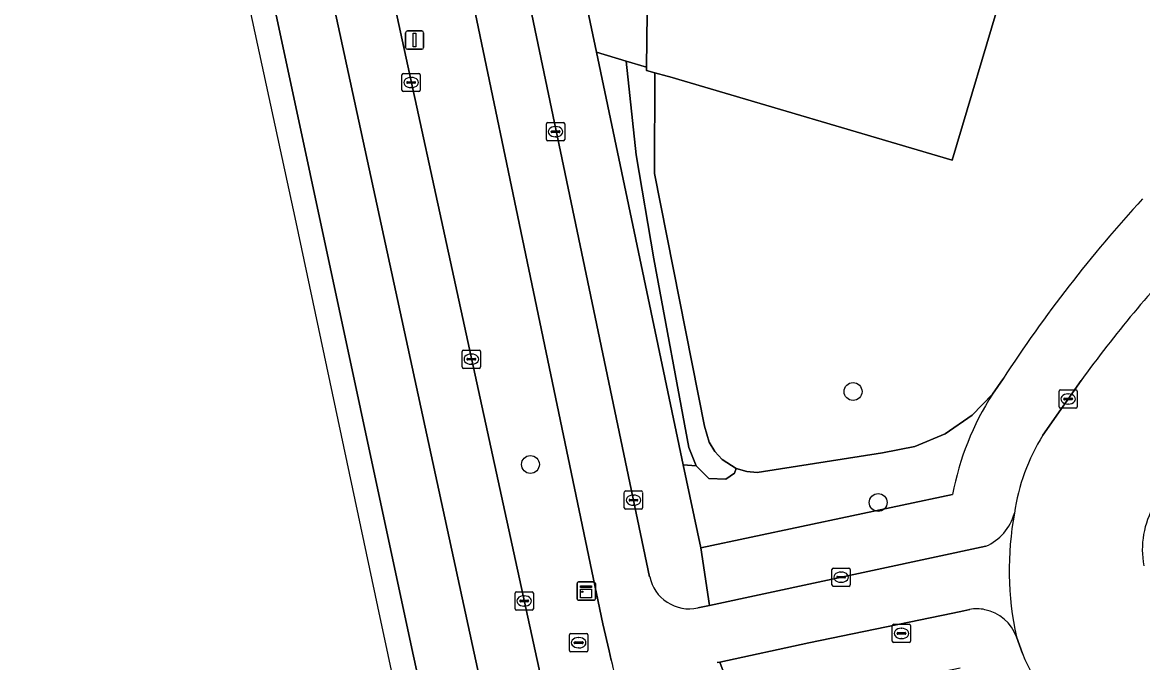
# Model space of a CAD drawing. Extents: x 163008 to 163854, y 382777 to 383982.
# Drawn here: x 163132.7 to 163194, y 383499.4 to 383534.4 of the extents above; entities that cross this region are included whole.
import ezdxf

# ---------------------------------------------------------------- set-up
doc = ezdxf.new("R2010")
doc.units = 0
for name, color, linetype in [('IMGEO_Berm_groen', 7, 'Continuous'), ('IMGEO_Boom', 7, 'Continuous'), ('IMGEO_Erf', 7, 'Continuous'), ('IMGEO_Fietspad_open', 7, 'Continuous'), ('IMGEO_Groenvoorziening', 7, 'Continuous'), ('IMGEO_Kast', 7, 'Continuous'), ('IMGEO_Kolk', 7, 'Continuous'), ('IMGEO_Pand', 7, 'Continuous'), ('IMGEO_Rijbaan_lokaal_open', 7, 'Continuous'), ('IMGEO_Rijbaan_regionaal_gesloten', 7, 'Continuous'), ('IMGEO_Rioolput', 7, 'Continuous'), ('IMGEO_Verkeersbordpaal', 7, 'Continuous'), ('IMGEO_Voetpad_open', 7, 'Continuous')]:
    doc.layers.add(name, color=color, linetype=linetype)

msp = doc.modelspace()

# ---------------------------------------------------------------- linework, layer by layer
at = {"layer": 'IMGEO_Berm_groen'}
for points in [[(163146.741, 383564.507), (163147.395, 383561.318), (163148.833, 383554.724), (163160.745, 383500), (163161.912, 383494.662), (163163.127, 383489.1), (163164.832, 383481.224)], [(163164.9, 383499.494), (163164.781, 383500), (163164.435, 383501.474), (163153.144, 383555.555)]]:
    msp.add_lwpolyline(points, dxfattribs=at)
msp.add_arc((163170.416, 383500.491), 5.605, 190.24268, 224.44217, dxfattribs=at)
at = {"layer": 'IMGEO_Boom'}
for centre in [(163178.126, 383514.188), (163160.478, 383510.2), (163179.499, 383508.119)]:
    msp.add_circle(centre, 0.489, dxfattribs=at)
at = {"layer": 'IMGEO_Erf'}
msp.add_lwpolyline([(163186.27, 383535.979), (163183.553, 383526.844), (163168.108, 383531.398), (163167.964, 383531.44), (163167.285, 383531.627), (163167.267, 383526.119), (163170.005, 383512.289), (163170.251, 383511.423), (163170.56, 383510.907), (163170.969, 383510.466), (163171.732, 383509.987), (163172.307, 383509.81), (163172.882, 383509.756), (163179.738, 383510.842), (163181.507, 383511.178), (163183.168, 383511.875), (163184.648, 383512.902), (163185.756, 383514.052), (163186.328, 383514.883)], dxfattribs=at)
msp.add_arc((163248.961, 383474.182), 74.696, 137.41689, 146.98321, dxfattribs=at)
at = {"layer": 'IMGEO_Fietspad_open'}
for points in [[(163167, 383504.056), (163156.1, 383556.086), (163154.646, 383563.186), (163153.731, 383567.509)], [(163150.783, 383566.859), (163151.718, 383562.532), (163153.144, 383555.555), (163164.435, 383501.474), (163164.781, 383500), (163164.9, 383499.494)], [(163185.386, 383505.725), (163170.281, 383502.491), (163169.626, 383502.351)], [(163170.694, 383499.361), (163170.837, 383499.392), (163175.706, 383500.438), (163183.577, 383502.073), (163184.187, 383502.2), (163184.504, 383502.267)]]:
    msp.add_lwpolyline(points, dxfattribs=at)
for centre, radius, start, end in [((163184.301, 383508.245), 2.744, 293.30067, 344.91406), ((163203.731, 383504.432), 17.065, 169.53773, 192.37845), ((163169.164, 383504.514), 2.211, 191.94184, 282.06872), ((163184.89, 383500.335), 1.97, 76.90101, 101.31079), ((163184.917, 383500.018), 2.275, 19.40615, 79.36939), ((163170.416, 383500.491), 5.605, 190.24268, 224.44217)]:
    msp.add_arc(centre, radius, start, end, dxfattribs=at)
at = {"layer": 'IMGEO_Groenvoorziening'}
for points in [[(163165.531, 383550.023), (163160.506, 383549.867), (163162.849, 383538.651), (163164.091, 383532.745), (163165.707, 383532.263), (163166.827, 383531.929), (163166.983, 383545.227), (163165.465, 383545.287)], [(163165.707, 383532.263), (163164.091, 383532.745), (163168.838, 383510.171), (163169.544, 383510.132), (163169.138, 383511.127), (163167.221, 383521.452), (163166.262, 383527.131)], [(163167.285, 383531.627), (163166.825, 383531.754), (163166.827, 383531.929), (163165.707, 383532.263), (163166.262, 383527.131), (163167.221, 383521.452), (163169.138, 383511.127), (163169.544, 383510.132), (163170.245, 383509.431), (163171.167, 383509.394), (163171.646, 383509.726), (163171.732, 383509.987), (163170.969, 383510.466), (163170.56, 383510.907), (163170.251, 383511.423), (163170.005, 383512.289), (163167.267, 383526.119)]]:
    msp.add_lwpolyline(points, close=True, dxfattribs=at)
msp.add_lwpolyline([(163185.756, 383514.052), (163184.648, 383512.902), (163183.168, 383511.875), (163181.507, 383511.178), (163179.738, 383510.842), (163172.882, 383509.756), (163172.307, 383509.81), (163171.732, 383509.987), (163171.646, 383509.726), (163171.167, 383509.394), (163170.245, 383509.431), (163169.544, 383510.132), (163168.838, 383510.171), (163169.792, 383505.632), (163183.569, 383508.548)], dxfattribs=at)
msp.add_arc((163198.69, 383505.726), 15.382, 147.23019, 169.42927, dxfattribs=at)
at = {"layer": 'IMGEO_Kast'}
for p, q in [((163163.03, 383502.845), (163163.03, 383503.686)), ((163163.03, 383503.686), (163163.03, 383502.845)), ((163163.105, 383503.77), (163163.946, 383503.77)), ((163163.946, 383503.77), (163163.105, 383503.77)), ((163164.03, 383503.695), (163164.03, 383502.854)), ((163164.03, 383502.854), (163164.03, 383503.695)), ((163163.955, 383502.77), (163163.114, 383502.77)), ((163163.114, 383502.77), (163163.955, 383502.77))]:
    msp.add_line(p, q, dxfattribs=at)
for points in [[(163163.225, 383503.56), (163163.825, 383503.56), (163163.825, 383503.475), (163163.225, 383503.475), (163163.225, 383503.56)], [(163163.225, 383503.385), (163163.825, 383503.385), (163163.825, 383502.896), (163163.225, 383502.896), (163163.225, 383503.385)]]:
    msp.add_lwpolyline(points, dxfattribs=at)
msp.add_circle((163163.309, 383503.234), 0.0377, dxfattribs=at)
for centre, start, end in [((163163.108, 383503.692), 92.4484, 184.28452), ((163163.108, 383503.692), 92.4484, 184.28452), ((163163.952, 383503.692), 2.4484, 94.28452), ((163163.952, 383503.692), 2.4484, 94.28452), ((163163.108, 383502.848), 182.4484, 274.28452), ((163163.108, 383502.848), 182.4484, 274.28452), ((163163.952, 383502.848), 272.4484, 4.28452), ((163163.952, 383502.848), 272.4484, 4.28452)]:
    msp.add_arc(centre, 0.0779, start, end, dxfattribs=at)
at = {"layer": 'IMGEO_Kolk'}
for p, q in [((163153.527, 383531.594), (163154.379, 383531.594)), ((163153.452, 383530.668), (163153.452, 383531.52)), ((163153.711, 383531.088), (163153.711, 383531.1)), ((163154.149, 383531.051), (163153.751, 383531.051)), ((163153.754, 383531.137), (163154.152, 383531.137)), ((163153.94, 383531.374), (163153.965, 383531.374)), ((163154.195, 383531.1), (163154.195, 383531.088)), ((163154.453, 383531.52), (163154.453, 383530.668)), ((163154.379, 383530.594), (163153.527, 383530.594)), ((163153.963, 383530.814), (163153.938, 383530.814)), ((163161.351, 383527.975), (163161.351, 383528.827)), ((163161.426, 383528.901), (163162.278, 383528.901)), ((163161.839, 383528.681), (163161.864, 383528.681)), ((163162.352, 383528.827), (163162.352, 383527.975)), ((163162.278, 383527.901), (163161.426, 383527.901)), ((163161.61, 383528.395), (163161.61, 383528.407)), ((163162.048, 383528.358), (163161.65, 383528.358)), ((163161.653, 383528.444), (163162.051, 383528.444)), ((163161.862, 383528.121), (163161.837, 383528.121)), ((163162.094, 383528.407), (163162.094, 383528.395)), ((163156.746, 383515.532), (163156.746, 383516.384)), ((163156.821, 383516.458), (163157.673, 383516.458)), ((163157.234, 383516.238), (163157.259, 383516.238)), ((163157.747, 383516.384), (163157.747, 383515.532)), ((163157.005, 383515.952), (163157.005, 383515.964)), ((163157.443, 383515.915), (163157.045, 383515.915)), ((163157.048, 383516.001), (163157.446, 383516.001)), ((163157.257, 383515.678), (163157.232, 383515.678)), ((163157.489, 383515.964), (163157.489, 383515.952)), ((163157.673, 383515.458), (163156.821, 383515.458)), ((163189.391, 383513.354), (163189.391, 383514.206)), ((163189.466, 383514.28), (163190.318, 383514.28)), ((163189.65, 383513.774), (163189.65, 383513.786)), ((163189.693, 383513.823), (163190.091, 383513.823)), ((163189.879, 383514.06), (163189.904, 383514.06)), ((163190.134, 383513.786), (163190.134, 383513.774)), ((163190.392, 383514.206), (163190.392, 383513.354)), ((163190.318, 383513.28), (163189.466, 383513.28)), ((163190.088, 383513.737), (163189.69, 383513.737)), ((163189.902, 383513.5), (163189.877, 383513.5)), ((163165.613, 383507.823), (163165.613, 383508.675)), ((163165.688, 383508.749), (163166.54, 383508.749)), ((163165.872, 383508.243), (163165.872, 383508.255)), ((163165.915, 383508.292), (163166.313, 383508.292)), ((163166.101, 383508.529), (163166.126, 383508.529)), ((163166.356, 383508.255), (163166.356, 383508.243)), ((163166.614, 383508.675), (163166.614, 383507.823)), ((163166.54, 383507.749), (163165.688, 383507.749)), ((163166.31, 383508.206), (163165.912, 383508.206)), ((163166.124, 383507.969), (163166.099, 383507.969)), ((163176.971, 383503.606), (163176.971, 383504.458)), ((163177.046, 383504.532), (163177.898, 383504.532)), ((163177.23, 383504.026), (163177.23, 383504.038)), ((163177.668, 383503.989), (163177.27, 383503.989)), ((163177.273, 383504.075), (163177.671, 383504.075)), ((163177.459, 383504.312), (163177.484, 383504.312)), ((163177.714, 383504.038), (163177.714, 383504.026)), ((163177.972, 383504.458), (163177.972, 383503.606)), ((163177.898, 383503.532), (163177.046, 383503.532)), ((163177.482, 383503.752), (163177.457, 383503.752)), ((163159.637, 383502.308), (163159.637, 383503.16)), ((163159.712, 383503.234), (163160.564, 383503.234)), ((163159.896, 383502.728), (163159.896, 383502.74)), ((163159.939, 383502.777), (163160.337, 383502.777)), ((163160.125, 383503.014), (163160.15, 383503.014)), ((163160.38, 383502.74), (163160.38, 383502.728)), ((163160.638, 383503.16), (163160.638, 383502.308)), ((163160.564, 383502.234), (163159.712, 383502.234)), ((163160.334, 383502.691), (163159.936, 383502.691)), ((163160.148, 383502.454), (163160.123, 383502.454))]:
    msp.add_line(p, q, dxfattribs=at)
for points in [[(163153.527, 383531.594), (163154.379, 383531.594)], [(163153.452, 383530.668), (163153.452, 383531.52)], [(163154.453, 383531.52), (163154.453, 383530.668)], [(163154.379, 383530.594), (163153.527, 383530.594)], [(163161.351, 383527.975), (163161.351, 383528.827)], [(163161.426, 383528.901), (163162.278, 383528.901)], [(163162.352, 383528.827), (163162.352, 383527.975)], [(163162.278, 383527.901), (163161.426, 383527.901)], [(163156.746, 383515.532), (163156.746, 383516.384)], [(163156.821, 383516.458), (163157.673, 383516.458)], [(163157.747, 383516.384), (163157.747, 383515.532)], [(163157.673, 383515.458), (163156.821, 383515.458)], [(163189.391, 383513.354), (163189.391, 383514.206)], [(163189.466, 383514.28), (163190.318, 383514.28)], [(163190.392, 383514.206), (163190.392, 383513.354)], [(163190.318, 383513.28), (163189.466, 383513.28)], [(163165.613, 383507.823), (163165.613, 383508.675)], [(163165.688, 383508.749), (163166.54, 383508.749)], [(163166.614, 383508.675), (163166.614, 383507.823)], [(163166.54, 383507.749), (163165.688, 383507.749)], [(163176.971, 383503.606), (163176.971, 383504.458)], [(163177.046, 383504.532), (163177.898, 383504.532)], [(163177.972, 383504.458), (163177.972, 383503.606)], [(163177.898, 383503.532), (163177.046, 383503.532)], [(163159.637, 383502.308), (163159.637, 383503.16)], [(163159.712, 383503.234), (163160.564, 383503.234)], [(163160.638, 383503.16), (163160.638, 383502.308)], [(163160.564, 383502.234), (163159.712, 383502.234)]]:
    msp.add_lwpolyline(points, dxfattribs=at)
for centre, radius, start, end in [((163153.529, 383531.518), 0.0765, 91.55205, 178.44795), ((163153.529, 383531.518), 0.0765, 91.55205, 178.44795), ((163154.377, 383531.518), 0.0765, 1.55205, 88.44795), ((163154.377, 383531.518), 0.0765, 1.55205, 88.44795), ((163153.751, 383531.097), 0.0403, 85.87752, 175.75265), ((163153.748, 383531.087), 0.0366, 178.93798, 274.71019), ((163154.152, 383531.094), 0.043, 264.86636, 352.45326), ((163154.156, 383531.099), 0.0386, 1.73085, 96.63898), ((163153.529, 383530.67), 0.0765, 181.55205, 268.44795), ((163153.529, 383530.67), 0.0765, 181.55205, 268.44795), ((163154.377, 383530.67), 0.0765, 271.55205, 358.44795), ((163154.377, 383530.67), 0.0765, 271.55205, 358.44795), ((163161.428, 383528.825), 0.0765, 91.55205, 178.44795), ((163161.428, 383528.825), 0.0765, 91.55205, 178.44795), ((163162.276, 383528.825), 0.0765, 1.55205, 88.44795), ((163162.276, 383528.825), 0.0765, 1.55205, 88.44795), ((163161.428, 383527.977), 0.0765, 181.55205, 268.44795), ((163161.428, 383527.977), 0.0765, 181.55205, 268.44795), ((163161.65, 383528.404), 0.0403, 85.87752, 175.75265), ((163161.647, 383528.394), 0.0366, 178.93798, 274.71019), ((163162.051, 383528.401), 0.043, 264.86636, 352.45326), ((163162.055, 383528.406), 0.0386, 1.73085, 96.63898), ((163162.276, 383527.977), 0.0765, 271.55205, 358.44795), ((163162.276, 383527.977), 0.0765, 271.55205, 358.44795), ((163156.823, 383516.382), 0.0765, 91.55205, 178.44795), ((163156.823, 383516.382), 0.0765, 91.55205, 178.44795), ((163157.671, 383516.382), 0.0765, 1.55205, 88.44795), ((163157.671, 383516.382), 0.0765, 1.55205, 88.44795), ((163157.045, 383515.961), 0.0403, 85.87752, 175.75265), ((163157.042, 383515.951), 0.0366, 178.93798, 274.71019), ((163157.446, 383515.958), 0.043, 264.86636, 352.45326), ((163157.45, 383515.963), 0.0386, 1.73085, 96.63898), ((163156.823, 383515.534), 0.0765, 181.55205, 268.44795), ((163156.823, 383515.534), 0.0765, 181.55205, 268.44795), ((163157.671, 383515.534), 0.0765, 271.55205, 358.44795), ((163157.671, 383515.534), 0.0765, 271.55205, 358.44795), ((163189.468, 383514.204), 0.0765, 91.55205, 178.44795), ((163189.468, 383514.204), 0.0765, 91.55205, 178.44795), ((163189.69, 383513.783), 0.0403, 85.87752, 175.75265), ((163189.687, 383513.773), 0.0366, 178.93798, 274.71019), ((163190.091, 383513.78), 0.043, 264.86636, 352.45326), ((163190.095, 383513.785), 0.0386, 1.73085, 96.63898), ((163190.316, 383514.204), 0.0765, 1.55205, 88.44795), ((163190.316, 383514.204), 0.0765, 1.55205, 88.44795), ((163189.468, 383513.356), 0.0765, 181.55205, 268.44795), ((163189.468, 383513.356), 0.0765, 181.55205, 268.44795), ((163190.316, 383513.356), 0.0765, 271.55205, 358.44795), ((163190.316, 383513.356), 0.0765, 271.55205, 358.44795), ((163165.69, 383508.673), 0.0765, 91.55205, 178.44795), ((163165.69, 383508.673), 0.0765, 91.55205, 178.44795), ((163165.912, 383508.252), 0.0403, 85.87752, 175.75265), ((163166.317, 383508.254), 0.0386, 1.73085, 96.63898), ((163166.538, 383508.673), 0.0765, 1.55205, 88.44795), ((163166.538, 383508.673), 0.0765, 1.55205, 88.44795), ((163165.69, 383507.825), 0.0765, 181.55205, 268.44795), ((163165.69, 383507.825), 0.0765, 181.55205, 268.44795), ((163165.909, 383508.242), 0.0366, 178.93798, 274.71019), ((163166.313, 383508.249), 0.043, 264.86636, 352.45326), ((163166.538, 383507.825), 0.0765, 271.55205, 358.44795), ((163166.538, 383507.825), 0.0765, 271.55205, 358.44795), ((163177.048, 383504.456), 0.0765, 91.55205, 178.44795), ((163177.048, 383504.456), 0.0765, 91.55205, 178.44795), ((163177.27, 383504.035), 0.0403, 85.87752, 175.75265), ((163177.267, 383504.025), 0.0366, 178.93798, 274.71019), ((163177.671, 383504.032), 0.043, 264.86636, 352.45326), ((163177.675, 383504.037), 0.0386, 1.73085, 96.63898), ((163177.896, 383504.456), 0.0765, 1.55205, 88.44795), ((163177.896, 383504.456), 0.0765, 1.55205, 88.44795), ((163177.048, 383503.608), 0.0765, 181.55205, 268.44795), ((163177.048, 383503.608), 0.0765, 181.55205, 268.44795), ((163177.896, 383503.608), 0.0765, 271.55205, 358.44795), ((163177.896, 383503.608), 0.0765, 271.55205, 358.44795), ((163159.714, 383503.158), 0.0765, 91.55205, 178.44795), ((163159.714, 383503.158), 0.0765, 91.55205, 178.44795), ((163159.936, 383502.737), 0.0403, 85.87752, 175.75265), ((163160.341, 383502.739), 0.0386, 1.73085, 96.63898), ((163160.562, 383503.158), 0.0765, 1.55205, 88.44795), ((163160.562, 383503.158), 0.0765, 1.55205, 88.44795), ((163159.714, 383502.31), 0.0765, 181.55205, 268.44795), ((163159.714, 383502.31), 0.0765, 181.55205, 268.44795), ((163159.933, 383502.727), 0.0366, 178.93798, 274.71019), ((163160.337, 383502.734), 0.043, 264.86636, 352.45326), ((163160.562, 383502.31), 0.0765, 271.55205, 358.44795), ((163160.562, 383502.31), 0.0765, 271.55205, 358.44795)]:
    msp.add_arc(centre, radius, start, end, dxfattribs=at)
for centre, major_axis, ratio, start_param, end_param in [((163153.939, 383531.094), (-0.387, 0.002), 0.722429, 4.712389, 7.853982), ((163153.964, 383531.094), (-0.39, 0.002), 0.717154, 1.570796, 4.712389), ((163161.838, 383528.401), (-0.387, 0.002), 0.722429, 4.712389, 7.853982), ((163161.863, 383528.401), (-0.39, 0.002), 0.717154, 1.570796, 4.712389), ((163157.233, 383515.958), (-0.387, 0.002), 0.722429, 4.712389, 7.853982), ((163157.258, 383515.958), (-0.39, 0.002), 0.717154, 1.570796, 4.712389), ((163189.878, 383513.78), (-0.387, 0.002), 0.722429, 4.712389, 7.853982), ((163189.903, 383513.78), (-0.39, 0.002), 0.717154, 1.570796, 4.712389), ((163166.1, 383508.249), (-0.387, 0.002), 0.722429, 4.712389, 7.853982), ((163166.125, 383508.249), (-0.39, 0.002), 0.717154, 1.570796, 4.712389), ((163177.458, 383504.032), (-0.387, 0.002), 0.722429, 4.712389, 7.853982), ((163177.483, 383504.032), (-0.39, 0.002), 0.717154, 1.570796, 4.712389), ((163160.124, 383502.734), (-0.387, 0.002), 0.722429, 4.712389, 7.853982), ((163160.149, 383502.734), (-0.39, 0.002), 0.717154, 1.570796, 4.712389)]:
    msp.add_ellipse(centre, major_axis=major_axis, ratio=ratio, start_param=start_param, end_param=end_param, dxfattribs=at)
at = {"layer": 'IMGEO_Pand'}
msp.add_lwpolyline([(163177.964, 383551.81), (163178.094, 383563.53), (163172.06, 383563.83), (163167.447, 383563.91), (163167.13, 383563.915), (163167.015, 383554.777), (163167.132, 383554.773), (163167.096, 383552.693), (163167.016, 383548.086), (163166.983, 383545.227), (163166.827, 383531.929), (163166.825, 383531.754), (163167.285, 383531.627), (163167.964, 383531.44), (163168.108, 383531.398), (163183.553, 383526.844), (163186.27, 383535.979), (163180.096, 383537.897), (163176.112, 383539.277), (163176.846, 383541.744), (163177.836, 383541.731)], close=True, dxfattribs=at)
at = {"layer": 'IMGEO_Rijbaan_lokaal_open'}
for points in [[(163190.595, 383514.788), (163188.513, 383511.796)], [(163187.063, 383500.774), (163187.387, 383499.853)]]:
    msp.add_lwpolyline(points, dxfattribs=at)
for centre, radius, start, end in [((163249.308, 383472.113), 72.583, 136.57195, 143.98879), ((163197.704, 383506.009), 10.861, 147.8034, 171.94373), ((163198.847, 383505.534), 4.9, 150.08134, 190.23811), ((163203.731, 383504.432), 17.065, 169.53773, 192.37845), ((163197.98, 383504.195), 11.448, 202.2894, 230.95303)]:
    msp.add_arc(centre, radius, start, end, dxfattribs=at)
at = {"layer": 'IMGEO_Rijbaan_regionaal_gesloten'}
for points in [[(163173.105, 383401.129), (163170.496, 383416.864), (163167.702, 383432.568), (163165.593, 383444.417), (163163.278, 383456.29), (163160.943, 383468.26), (163153.991, 383500.14), (163134.503, 383591.15), (163132.69, 383592.598), (163136.295, 383575.927), (163147.642, 383523.455), (163152.119, 383502.432), (163153.755, 383494.754), (163164.567, 383443.985), (163171.191, 383403.178)], [(163141.419, 383575.271), (163138.661, 383587.83), (163134.503, 383591.15), (163153.991, 383500.14), (163160.943, 383468.26), (163163.278, 383456.29), (163165.593, 383444.417), (163167.702, 383432.568), (163170.496, 383416.864), (163173.105, 383401.129)], [(163142.227, 383574.456), (163142.523, 383568.525), (163157.395, 383499.872), (163163.262, 383472.944), (163164.976, 383467.058), (163163.933, 383472.832), (163163.758, 383474.224), (163163.334, 383481.961), (163162.94, 383489.06), (163163.127, 383489.1), (163161.912, 383494.662), (163160.745, 383500), (163148.833, 383554.724)], [(163167.525, 383454.201), (163165.174, 383467.027), (163164.976, 383467.058), (163163.262, 383472.944), (163157.395, 383499.872), (163142.523, 383568.525), (163142.227, 383574.456)]]:
    msp.add_lwpolyline(points, dxfattribs=at)
at = {"layer": 'IMGEO_Rioolput'}
for p, q in [((163162.69, 383500.948), (163163.542, 383500.948)), ((163180.273, 383500.531), (163180.273, 383501.383)), ((163180.348, 383501.457), (163181.2, 383501.457)), ((163180.532, 383500.951), (163180.532, 383500.963)), ((163180.97, 383500.914), (163180.572, 383500.914)), ((163180.575, 383501), (163180.973, 383501)), ((163180.761, 383501.237), (163180.786, 383501.237)), ((163181.016, 383500.963), (163181.016, 383500.951)), ((163181.274, 383501.383), (163181.274, 383500.531)), ((163162.615, 383500.022), (163162.615, 383500.874)), ((163162.874, 383500.442), (163162.874, 383500.454)), ((163163.312, 383500.405), (163162.914, 383500.405)), ((163162.917, 383500.491), (163163.315, 383500.491)), ((163163.103, 383500.728), (163163.128, 383500.728)), ((163163.358, 383500.454), (163163.358, 383500.442)), ((163163.616, 383500.874), (163163.616, 383500.022)), ((163181.2, 383500.457), (163180.348, 383500.457)), ((163180.784, 383500.677), (163180.759, 383500.677)), ((163163.542, 383499.948), (163162.69, 383499.948)), ((163163.126, 383500.168), (163163.101, 383500.168))]:
    msp.add_line(p, q, dxfattribs=at)
for points in [[(163162.69, 383500.948), (163163.542, 383500.948)], [(163180.273, 383500.531), (163180.273, 383501.383)], [(163180.348, 383501.457), (163181.2, 383501.457)], [(163181.274, 383501.383), (163181.274, 383500.531)], [(163162.615, 383500.022), (163162.615, 383500.874)], [(163163.616, 383500.874), (163163.616, 383500.022)], [(163181.2, 383500.457), (163180.348, 383500.457)], [(163163.542, 383499.948), (163162.69, 383499.948)]]:
    msp.add_lwpolyline(points, dxfattribs=at)
for centre, radius, start, end in [((163162.692, 383500.872), 0.0765, 91.55205, 178.44795), ((163162.692, 383500.872), 0.0765, 91.55205, 178.44795), ((163163.54, 383500.872), 0.0765, 1.55205, 88.44795), ((163163.54, 383500.872), 0.0765, 1.55205, 88.44795), ((163180.35, 383501.381), 0.0765, 91.55205, 178.44795), ((163180.35, 383501.381), 0.0765, 91.55205, 178.44795), ((163180.572, 383500.96), 0.0403, 85.87752, 175.75265), ((163180.569, 383500.95), 0.0366, 178.93798, 274.71019), ((163180.973, 383500.957), 0.043, 264.86636, 352.45326), ((163180.977, 383500.962), 0.0386, 1.73085, 96.63898), ((163181.198, 383501.381), 0.0765, 1.55205, 88.44795), ((163181.198, 383501.381), 0.0765, 1.55205, 88.44795), ((163162.914, 383500.451), 0.0403, 85.87752, 175.75265), ((163162.911, 383500.441), 0.0366, 178.93798, 274.71019), ((163163.315, 383500.448), 0.043, 264.86636, 352.45326), ((163163.319, 383500.453), 0.0386, 1.73085, 96.63898), ((163180.35, 383500.533), 0.0765, 181.55205, 268.44795), ((163180.35, 383500.533), 0.0765, 181.55205, 268.44795), ((163181.198, 383500.533), 0.0765, 271.55205, 358.44795), ((163181.198, 383500.533), 0.0765, 271.55205, 358.44795), ((163162.692, 383500.024), 0.0765, 181.55205, 268.44795), ((163162.692, 383500.024), 0.0765, 181.55205, 268.44795), ((163163.54, 383500.024), 0.0765, 271.55205, 358.44795), ((163163.54, 383500.024), 0.0765, 271.55205, 358.44795)]:
    msp.add_arc(centre, radius, start, end, dxfattribs=at)
for centre, major_axis, ratio, start_param, end_param in [((163180.76, 383500.957), (-0.387, 0.002), 0.722429, 4.712389, 7.853982), ((163180.785, 383500.957), (-0.39, 0.002), 0.717154, 1.570796, 4.712389), ((163163.102, 383500.448), (-0.387, 0.002), 0.722429, 4.712389, 7.853982), ((163163.127, 383500.448), (-0.39, 0.002), 0.717154, 1.570796, 4.712389)]:
    msp.add_ellipse(centre, major_axis=major_axis, ratio=ratio, start_param=start_param, end_param=end_param, dxfattribs=at)
at = {"layer": 'IMGEO_Verkeersbordpaal'}
for p, q in [((163153.646, 383533.013), (163153.646, 383533.813)), ((163153.646, 383533.813), (163153.646, 383533.013)), ((163153.746, 383533.913), (163154.536, 383533.913)), ((163154.536, 383533.913), (163153.746, 383533.913)), ((163154.636, 383533.813), (163154.636, 383533.013)), ((163154.636, 383533.013), (163154.636, 383533.813)), ((163154.536, 383532.913), (163153.746, 383532.913)), ((163153.746, 383532.913), (163154.536, 383532.913))]:
    msp.add_line(p, q, dxfattribs=at)
msp.add_lwpolyline([(163154.066, 383533.788), (163154.216, 383533.788), (163154.216, 383533.038), (163154.066, 383533.038), (163154.066, 383533.788)], dxfattribs=at)
for centre, start, end in [((163153.746, 383533.813), 90, 180), ((163153.746, 383533.813), 90, 180), ((163154.536, 383533.813), 0, 90), ((163154.536, 383533.813), 360, 90), ((163153.746, 383533.013), 180, 270), ((163153.746, 383533.013), 180, 270), ((163154.536, 383533.013), 270, 0), ((163154.536, 383533.013), 270, 0)]:
    msp.add_arc(centre, 0.1, start, end, dxfattribs=at)
at = {"layer": 'IMGEO_Voetpad_open'}
for points in [[(163153.731, 383567.509), (163154.646, 383563.186), (163156.1, 383556.086), (163167, 383504.056)], [(163169.626, 383502.351), (163170.281, 383502.491), (163169.792, 383505.632), (163168.838, 383510.171), (163164.091, 383532.745), (163162.849, 383538.651)], [(163186.328, 383514.883), (163185.756, 383514.052)], [(163188.513, 383511.796), (163190.595, 383514.788)], [(163183.569, 383508.548), (163169.792, 383505.632), (163170.281, 383502.491), (163185.386, 383505.725)], [(163184.504, 383502.267), (163184.187, 383502.2), (163183.577, 383502.073), (163175.706, 383500.438), (163170.837, 383499.392), (163171.899, 383496.553), (163183.976, 383499.074)], [(163187.387, 383499.853), (163187.063, 383500.774)], [(163189.108, 383476.199), (163179.688, 383487.371), (163171.899, 383496.553), (163170.837, 383499.392), (163170.694, 383499.361)]]:
    msp.add_lwpolyline(points, dxfattribs=at)
for centre, radius, start, end in [((163248.961, 383474.182), 74.696, 137.41689, 146.98321), ((163249.308, 383472.113), 72.583, 136.57195, 143.98879), ((163198.69, 383505.726), 15.382, 147.23019, 169.42927), ((163197.704, 383506.009), 10.861, 147.8034, 171.94373), ((163198.847, 383505.534), 4.9, 150.08134, 190.23811), ((163184.301, 383508.245), 2.744, 293.30067, 344.91406), ((163169.164, 383504.514), 2.211, 191.94184, 282.06872), ((163184.89, 383500.335), 1.97, 76.90101, 101.31079), ((163184.917, 383500.018), 2.275, 19.40615, 79.36939), ((163197.98, 383504.195), 11.448, 202.2894, 230.95303)]:
    msp.add_arc(centre, radius, start, end, dxfattribs=at)

doc.saveas('drawing.dxf')
